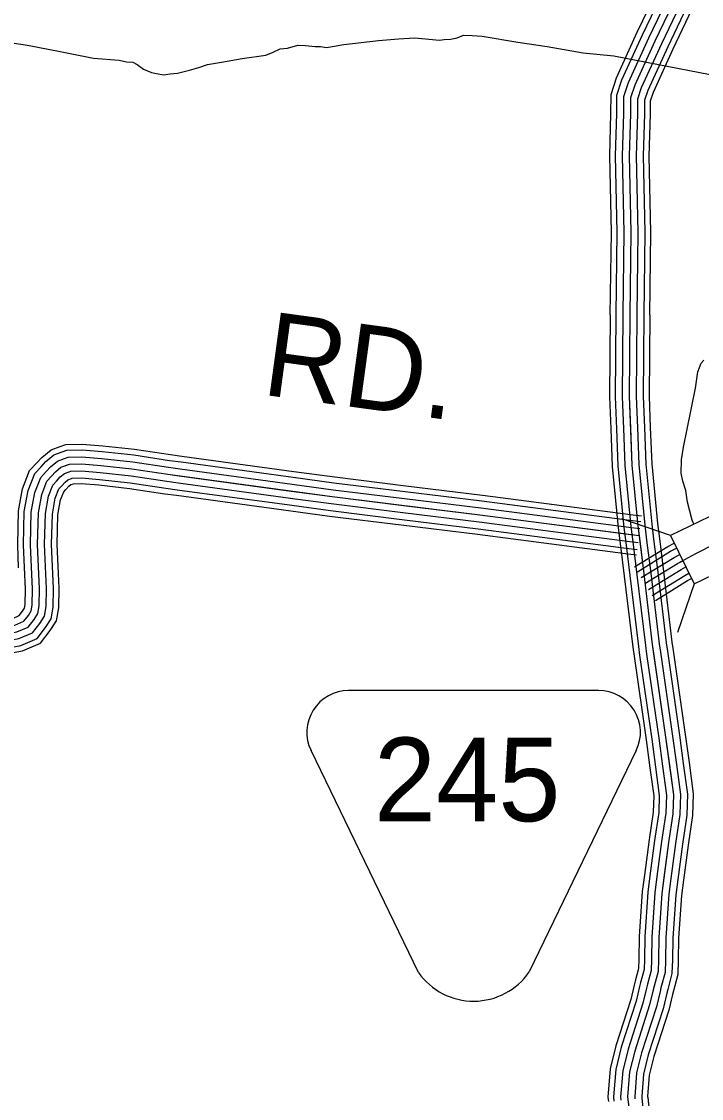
# Model space of a CAD drawing. Extents: x 1551132 to 1791609, y 378168 to 563823.
# Drawn here: x 1641403 to 1644407, y 437985 to 442743 of the extents above; entities that cross this region are included whole.
import ezdxf

# ---------------------------------------------------------------- set-up
doc = ezdxf.new("R2010")
doc.units = 0
for name, color, linetype in [('DESIGN - ROW - Easement Linework and Patterning', 7, 'Continuous'), ('DESIGN - ROW - Right-of-Way and Easement Labels', 7, 'Continuous'), ('DESIGN - TRANSPORTATION - Text', 7, 'Continuous'), ('SURVEY - CONTROL with Text', 7, 'Continuous'), ('SURVEY - DRAINAGE - Storm Sewer', 7, 'Continuous'), ('SURVEY - TRANSPORTATION - Roads', 7, 'Continuous')]:
    doc.layers.add(name, color=color, linetype=linetype)

msp = doc.modelspace()

# ---------------------------------------------------------------- linework, layer by layer
at = {"layer": 'DESIGN - ROW - Easement Linework and Patterning'}
for p, q in [((1643953, 439787.182), (1642848.626, 439787.159)), ((1643156.749, 438541.373), (1642682.271, 439521.868)), ((1644119.333, 439521.899), (1643646.297, 438544.283))]:
    msp.add_line(p, q, dxfattribs=at)
for centre, radius, start, end in [((1642848.624, 439602.353), 184.803, 90.001222, 205.823611), ((1643952.989, 439602.376), 184.803, 334.179931, 90.001222), ((1643400.512, 438712.928), 298.08, 215.137064, 325.545136)]:
    msp.add_arc(centre, radius, start, end, dxfattribs=at)
at = {"layer": 'DESIGN - TRANSPORTATION - Text'}
for points in [[(1641370.487, 442646.885), (1641430.311, 442638.218), (1641573.824, 442610.6), (1641721.304, 442580.933), (1641835.051, 442571.675), (1641866.942, 442565.316), (1641894.875, 442562.999), (1641914.741, 442552.774), (1641942.474, 442532.44), (1641978.265, 442518.023), (1642000.189, 442513.782), (1642030.08, 442507.44), (1642060.088, 442511.115), (1642092.087, 442514.765), (1642146.169, 442528.19), (1642186.243, 442539.766), (1642224.351, 442553.366), (1642286.374, 442562.691), (1642378.447, 442579.7), (1642482.478, 442594.576), (1642514.594, 442608.243), (1642546.702, 442621.91), (1642578.701, 442625.56), (1642624.791, 442639.068), (1642656.724, 442636.718), (1642700.623, 442632.227), (1642724.589, 442631.96), (1642750.505, 442627.677), (1642826.553, 442640.852), (1642980.566, 442659.186), (1643068.531, 442666.228), (1643140.496, 442671.436), (1643250.235, 442660.219), (1643270.251, 442664.003), (1643298.234, 442665.695), (1643328.258, 442671.378), (1643356.349, 442683.078), (1643394.273, 442680.662), (1643438.189, 442678.17), (1643595.702, 442652.403), (1643725.316, 442632.952), (1643884.803, 442605.16), (1644020.484, 442591.651), (1644445.157, 442509.308)], [(1644374.149, 440522.281), (1644366.558, 440539.931), (1644346.158, 440619.392), (1644338.842, 440671.568), (1644325.375, 440711.802), (1644317.842, 440747.953), (1644318.601, 440806.038), (1644327.317, 440862.023), (1644344.342, 440941.933), (1644380.674, 441123.771), (1644391.599, 441195.757), (1644406.674, 441232.866), (1644418.249, 441247.5)]]:
    msp.add_lwpolyline(points, dxfattribs=at)
at = {"layer": 'SURVEY - CONTROL with Text'}
for points in [[(1644220.071, 442899.534), (1644122.473, 442693.912), (1644030.7, 442493.315), (1644006.459, 442419.705), (1644005.834, 442336.845), (1644000.417, 442149.365), (1644007.925, 441812.239), (1644003.217, 441447.413)], [(1644243.37, 442888.651), (1644145.781, 442683.045), (1644054.683, 442483.915), (1644032.142, 442415.488), (1644031.55, 442336.37), (1644026.142, 442149.281), (1644033.65, 441812.356), (1644028.933, 441447.08)], [(1644271.453, 442875.526), (1644173.88, 442669.953), (1644083.582, 442472.582), (1644063.099, 442410.397), (1644062.541, 442335.811), (1644057.149, 442149.173), (1644064.649, 441812.506), (1644059.924, 441446.68)], [(1644299.544, 442862.409), (1644201.979, 442656.853), (1644112.49, 442461.248), (1644094.065, 442405.313), (1644093.54, 442335.245), (1644088.157, 442149.073), (1644095.656, 441812.648), (1644090.923, 441446.28)], [(1644299.544, 442862.409), (1644201.979, 442656.853), (1644112.49, 442461.248), (1644094.065, 442405.313), (1644093.54, 442335.245), (1644088.157, 442149.073), (1644095.656, 441812.648), (1644090.923, 441446.28)], [(1644327.635, 442849.292), (1644230.079, 442643.753), (1644141.397, 442449.914), (1644125.031, 442400.23), (1644124.539, 442334.678), (1644119.164, 442148.973), (1644126.664, 441812.789), (1644121.922, 441445.88)], [(1644355.718, 442836.166), (1644258.178, 442630.661), (1644170.297, 442438.581), (1644155.989, 442395.138), (1644155.53, 442334.12), (1644150.172, 442148.865), (1644157.663, 441812.939), (1644152.913, 441445.48)], [(1644378.109, 442825.708), (1644280.577, 442620.219), (1644193.346, 442429.547), (1644180.671, 442391.08), (1644180.246, 442333.67), (1644174.896, 442148.79), (1644182.379, 441813.056), (1644177.629, 441445.163)], [(1644004.208, 441446.921), (1644001.508, 441084.537), (1644007.008, 440943.025)], [(1644028.924, 441446.738), (1644026.233, 441084.92), (1644031.707, 440943.983)], [(1644059.924, 441446.513), (1644057.232, 441085.412), (1644062.682, 440945.192)], [(1644090.923, 441446.28), (1644088.239, 441085.895), (1644099.989, 440783.479), (1644126.005, 440515.005), (1644152.429, 440302.592), (1644190.12, 439989.983), (1644249.093, 439581.131), (1644283.209, 439326.616), (1644280.584, 439242.539), (1644261.643, 439116.527), (1644231.943, 438890.48), (1644218.493, 438696.358), (1644217.043, 438598.297), (1644215.377, 438546.212), (1644198.277, 438481.919), (1644178.261, 438398.308), (1644112.721, 438194.528), (1644090.029, 438102.584), (1644081.205, 437992.523), (1644088.688, 437922.396)], [(1644090.923, 441446.28), (1644088.239, 441085.895), (1644093.656, 440946.392)], [(1644121.922, 441446.046), (1644119.247, 441086.379), (1644124.63, 440947.592)], [(1644152.922, 441445.821), (1644150.246, 441086.87), (1644155.605, 440948.8)], [(1644178.638, 441445.63), (1644175.971, 441087.27), (1644181.304, 440949.792)], [(1644007.008, 440943.042), (1644013.441, 440777.604), (1644039.807, 440505.472), (1644048.257, 440437.578)], [(1644031.707, 440944), (1644038.107, 440779.279), (1644064.373, 440508.189), (1644072.781, 440440.628)], [(1644062.682, 440945.208), (1644069.048, 440781.379), (1644095.189, 440511.597), (1644103.539, 440444.462)], [(1644093.656, 440946.408), (1644099.989, 440783.479), (1644126.005, 440515.005), (1644134.305, 440448.287)], [(1644124.63, 440947.608), (1644130.93, 440785.579), (1644156.821, 440518.414), (1644165.071, 440452.112)], [(1644155.605, 440948.817), (1644161.871, 440787.679), (1644187.637, 440521.822), (1644195.828, 440455.946)], [(1644181.304, 440949.817), (1644187.537, 440789.421), (1644213.195, 440524.656), (1644221.344, 440459.112)], [(1644048.257, 440437.595), (1644066.356, 440292.05), (1644104.147, 439978.6), (1644109.763, 439939.699)], [(1644072.781, 440440.653), (1644090.889, 440295.05), (1644128.655, 439981.85), (1644134.221, 439943.224)], [(1644103.539, 440444.479), (1644121.663, 440298.825), (1644159.387, 439985.917), (1644164.904, 439947.649)], [(1644134.305, 440448.304), (1644152.429, 440302.592), (1644190.12, 439989.983), (1644195.586, 439952.074)], [(1644165.071, 440452.129), (1644183.195, 440306.358), (1644220.852, 439994.05), (1644226.269, 439956.499)], [(1644195.828, 440455.954), (1644213.969, 440310.133), (1644251.585, 439998.117), (1644256.952, 439960.924)], [(1644221.344, 440459.129), (1644239.494, 440313.259), (1644277.084, 440001.492), (1644282.401, 439964.591)], [(1644195.586, 439952.091), (1644249.093, 439581.131), (1644265.726, 439457.028)], [(1644226.269, 439956.516), (1644279.801, 439585.406), (1644296.45, 439461.145)], [(1644256.952, 439960.941), (1644310.5, 439589.673), (1644327.175, 439465.261)], [(1644282.401, 439964.616), (1644335.975, 439593.223), (1644352.666, 439468.678)], [(1644109.763, 439939.707), (1644163.204, 439569.181), (1644179.778, 439445.511)], [(1644134.221, 439943.24), (1644187.686, 439572.589), (1644204.278, 439448.794)], [(1644164.904, 439947.666), (1644218.386, 439576.856), (1644235.002, 439452.911)], [(1644179.778, 439445.519), (1644196.311, 439322.183), (1644194.069, 439250.364), (1644175.77, 439128.619), (1644155.237, 438972.282)], [(1644204.278, 439448.811), (1644221.077, 439323.441), (1644218.727, 439248.131), (1644200.244, 439125.177), (1644179.736, 438969.065)], [(1644235.002, 439452.928), (1644252.143, 439325.033), (1644249.66, 439245.339), (1644230.943, 439120.852), (1644210.477, 438965.032)], [(1644265.726, 439457.044), (1644283.209, 439326.616), (1644280.584, 439242.539), (1644261.643, 439116.527), (1644241.21, 438960.99)], [(1644296.45, 439461.161), (1644314.275, 439328.199), (1644311.508, 439239.739), (1644292.342, 439112.202), (1644271.942, 438956.948)], [(1644327.175, 439465.278), (1644345.341, 439329.791), (1644342.441, 439236.947), (1644323.041, 439107.877), (1644302.683, 438952.915)], [(1644352.666, 439468.695), (1644371.107, 439331.108), (1644368.09, 439234.622), (1644348.507, 439104.294), (1644328.174, 438949.565)], [(1644155.237, 438972.307), (1644145.62, 438899.13), (1644131.82, 438700), (1644130.345, 438600.322), (1644129.02, 438558.904), (1644114.196, 438503.161), (1644109.854, 438485.002)], [(1644179.736, 438969.082), (1644170.228, 438896.663), (1644156.528, 438698.958), (1644155.062, 438599.747), (1644153.637, 438555.287), (1644138.162, 438497.103), (1644133.887, 438479.244)], [(1644210.477, 438965.048), (1644201.086, 438893.571), (1644187.511, 438697.658), (1644186.052, 438599.022), (1644184.511, 438550.754), (1644168.22, 438489.511), (1644164.036, 438472.035)], [(1644241.21, 438961.006), (1644231.943, 438890.48), (1644218.493, 438696.358), (1644217.043, 438598.297), (1644215.377, 438546.212), (1644198.277, 438481.919), (1644194.186, 438464.818)], [(1644271.942, 438956.965), (1644262.801, 438887.388), (1644249.476, 438695.058), (1644248.034, 438597.572), (1644246.243, 438541.67), (1644228.335, 438474.327), (1644224.335, 438457.602)], [(1644302.683, 438952.931), (1644293.658, 438884.296), (1644280.459, 438693.758), (1644279.025, 438596.847), (1644277.117, 438537.137), (1644258.392, 438466.735), (1644254.484, 438450.393)], [(1644328.174, 438949.581), (1644319.258, 438881.729), (1644306.166, 438692.674), (1644304.741, 438596.247), (1644302.725, 438533.37), (1644283.325, 438460.435), (1644279.492, 438444.401)], [(1644109.854, 438485.027), (1644094.696, 438421.709), (1644029.248, 438218.22), (1644004.156, 438116.534), (1643994.123, 437991.381), (1643996.298, 437970.98)], [(1644133.887, 438479.269), (1644118.512, 438415.042), (1644053.039, 438211.47), (1644028.631, 438112.559), (1644018.939, 437991.706), (1644020.873, 437973.597)], [(1644164.036, 438472.052), (1644148.387, 438406.675), (1644082.88, 438202.995), (1644059.33, 438107.567), (1644050.072, 437992.114), (1644051.697, 437976.881)], [(1644194.186, 438464.835), (1644178.261, 438398.308), (1644112.721, 438194.528), (1644090.029, 438102.584), (1644081.205, 437992.523), (1644082.521, 437980.164)], [(1644224.335, 438457.618), (1644208.135, 438389.942), (1644142.562, 438186.061), (1644120.729, 438097.6), (1644112.337, 437992.931), (1644113.346, 437983.447)], [(1644254.484, 438450.401), (1644238.009, 438381.575), (1644172.403, 438177.586), (1644151.428, 438092.609), (1644143.47, 437993.339), (1644144.17, 437986.731)], [(1644279.492, 438444.41), (1644262.784, 438374.633), (1644197.152, 438170.561), (1644176.894, 438088.475), (1644169.294, 437993.673), (1644169.744, 437989.456)], [(1644144.17, 437986.764), (1644150.211, 437930.171), (1644172.577, 437777.092), (1644216.793, 437571.787), (1644230.351, 437499.585)], [(1644169.744, 437989.489), (1644175.727, 437933.396), (1644197.893, 437781.659), (1644242.001, 437576.87), (1644255.625, 437504.335)]]:
    msp.add_lwpolyline(points, dxfattribs=at)
at = {"layer": 'SURVEY - DRAINAGE - Storm Sewer'}
for p, q in [((1644270.671, 440471.791), (1644055.836, 440545.786)), ((1644374.835, 440258.301), (1644300.898, 440043.474))]:
    msp.add_line(p, q, dxfattribs=at)
msp.add_lwpolyline([(1644374.835, 440258.301), (1644588.316, 440362.382), (1644484.194, 440575.913), (1644270.671, 440471.791)], close=True, dxfattribs=at)
at = {"layer": 'SURVEY - TRANSPORTATION - Roads'}
for points in [[(1641390.669, 440329.849), (1641386.452, 440431.177), (1641390.061, 440580.989), (1641407.56, 440678), (1641439.251, 440759.285), (1641470.609, 440793.161), (1641492.892, 440817.504), (1641533.674, 440850.879), (1641574.257, 440865.413)], [(1641574.257, 440865.413), (1641599.223, 440874.355), (1641671.963, 440876.363), (1641761.911, 440869.055), (1641902.616, 440853.396), (1642061.387, 440829.704), (1642111.561, 440822.854)], [(1641416.36, 440330.916), (1641412.177, 440431.402), (1641415.719, 440578.381), (1641432.427, 440670.983), (1641461.443, 440745.402), (1641489.525, 440775.744), (1641510.608, 440798.77), (1641546.524, 440828.162), (1641582.931, 440841.204)], [(1641447.334, 440332.207), (1641443.193, 440431.668), (1641446.651, 440575.23), (1641462.401, 440662.516), (1641488.192, 440728.66), (1641512.333, 440754.752), (1641531.966, 440776.186), (1641562.015, 440800.786), (1641593.381, 440812.02)], [(1641582.923, 440841.204), (1641604.031, 440848.754), (1641671.271, 440850.613), (1641759.444, 440843.454), (1641899.299, 440827.887), (1642057.754, 440804.237), (1642108.086, 440797.378)], [(1641593.373, 440812.012), (1641609.822, 440817.904), (1641670.446, 440819.579), (1641756.469, 440812.587), (1641895.291, 440797.145), (1642053.37, 440773.553), (1642103.903, 440766.661)], [(1642111.544, 440822.862), (1642606.957, 440755.328)], [(1641458.984, 440101.651), (1641475.234, 440127.535), (1641481.558, 440161.52), (1641482.308, 440237.605), (1641474.209, 440431.943), (1641477.584, 440572.089), (1641492.375, 440654.058), (1641514.933, 440711.917), (1641535.141, 440733.751), (1641553.324, 440753.61), (1641577.507, 440773.402), (1641615.622, 440787.053), (1641669.613, 440788.545), (1641753.502, 440781.728), (1641891.291, 440766.394), (1642048.987, 440742.86), (1642775.687, 440643.791), (1643428.596, 440563.448), (1644131.346, 440472.088)], [(1641478.309, 440333.499), (1641474.209, 440431.943), (1641477.584, 440572.089), (1641492.375, 440654.058), (1641514.933, 440711.917), (1641535.141, 440733.751), (1641553.324, 440753.61), (1641577.507, 440773.402), (1641603.839, 440782.836)], [(1641603.823, 440782.828), (1641615.622, 440787.053), (1641669.613, 440788.545), (1641753.502, 440781.728), (1641891.291, 440766.394), (1642048.987, 440742.86), (1642099.711, 440735.943)], [(1642103.878, 440766.661), (1642599.291, 440699.126)], [(1642108.069, 440797.378), (1642603.482, 440729.844)], [(1641509.283, 440334.791), (1641505.225, 440432.218), (1641508.516, 440568.947), (1641522.349, 440645.599), (1641541.674, 440695.175), (1641557.949, 440712.751), (1641574.682, 440731.035), (1641592.998, 440746.018), (1641614.297, 440753.652)], [(1641540.257, 440336.083), (1641536.241, 440432.485), (1641539.449, 440565.797), (1641552.324, 440637.132), (1641568.423, 440678.433), (1641580.756, 440691.759), (1641596.039, 440708.451), (1641608.489, 440718.643), (1641624.747, 440724.468)], [(1641614.272, 440753.644), (1641621.422, 440756.202), (1641668.779, 440757.51), (1641750.536, 440750.869), (1641887.291, 440735.643), (1642044.604, 440712.168), (1642095.519, 440705.226)], [(1641624.722, 440724.451), (1641627.214, 440725.351), (1641667.954, 440726.476), (1641747.561, 440720.001), (1641883.283, 440704.901), (1642040.221, 440681.484), (1642091.336, 440674.508)], [(1642099.694, 440735.943), (1642595.108, 440668.409)], [(1642603.466, 440729.844), (1642783.662, 440705.276), (1643098.604, 440666.525)], [(1642606.941, 440755.328), (1642786.97, 440730.785), (1643101.737, 440692.051)], [(1641564.948, 440337.108), (1641560.965, 440432.702), (1641564.115, 440563.289), (1641576.215, 440630.39), (1641589.748, 440665.083), (1641598.939, 440675.017), (1641613.064, 440690.45), (1641620.839, 440696.809), (1641633.08, 440701.201)], [(1641631.839, 440700.751), (1641667.288, 440701.726), (1641745.194, 440695.4), (1641880.091, 440680.383), (1642036.729, 440657.008), (1642087.994, 440650.016)], [(1642091.319, 440674.508), (1642586.733, 440606.974)], [(1642095.511, 440705.226), (1642590.924, 440637.691)], [(1642595.091, 440668.409), (1642775.687, 440643.791), (1643091.029, 440604.991)], [(1642599.274, 440699.126), (1642779.67, 440674.534), (1643094.813, 440635.758)], [(1643098.587, 440666.525), (1643436.38, 440624.958), (1643595.109, 440604.324)], [(1643101.729, 440692.051), (1643439.604, 440650.475), (1643598.426, 440629.825)], [(1642087.986, 440650.016), (1642583.4, 440582.481)], [(1642590.908, 440637.691), (1642771.703, 440613.049), (1643087.246, 440574.223)], [(1643094.796, 440635.758), (1643432.488, 440594.207), (1643591.118, 440573.582)], [(1643598.409, 440629.825), (1644094.231, 440565.365)], [(1642583.383, 440582.481), (1642764.537, 440557.789), (1643080.438, 440518.922)], [(1642586.716, 440606.974), (1642767.712, 440582.306), (1643083.454, 440543.456)], [(1643087.229, 440574.223), (1643424.705, 440532.689), (1643583.118, 440512.097)], [(1643091.013, 440604.991), (1643428.596, 440563.448), (1643587.118, 440542.839)], [(1643591.101, 440573.582), (1644086.923, 440509.122)], [(1643595.092, 440604.324), (1644090.914, 440539.864)], [(1643083.438, 440543.456), (1643420.813, 440501.938), (1643579.126, 440481.354)], [(1643587.101, 440542.839), (1644082.923, 440478.379)], [(1644090.906, 440539.873), (1644139.346, 440533.573)], [(1644094.222, 440565.373), (1644142.663, 440559.073)], [(1643080.421, 440518.922), (1643417.713, 440477.412), (1643575.943, 440456.845)], [(1643579.109, 440481.354), (1644074.931, 440416.894)], [(1643583.101, 440512.097), (1644078.923, 440447.637)], [(1644082.906, 440478.388), (1644131.346, 440472.088)], [(1644086.906, 440509.13), (1644135.346, 440502.83)], [(1643575.926, 440456.845), (1644071.748, 440392.385)], [(1644078.906, 440447.645), (1644127.347, 440441.345)], [(1644112.055, 440333.392), (1644258.727, 440423.953), (1644286.601, 440438.97)], [(1644157.612, 440259.607), (1644302.101, 440348.818), (1644382.482, 440392.111), (1644468.889, 440437.345)], [(1644071.723, 440392.394), (1644120.163, 440386.094)], [(1644074.906, 440416.903), (1644123.347, 440410.603)], [(1644125.038, 440312.367), (1644271.093, 440402.536), (1644297.526, 440416.77)], [(1644141.329, 440285.983), (1644286.593, 440375.677), (1644311.042, 440388.844)], [(1641213.456, 440042.575), (1641283.896, 440059.5), (1641373.419, 440076.159), (1641413.11, 440093.201), (1641433.56, 440119.46), (1641445.843, 440139.019), (1641450.584, 440164.528), (1641451.301, 440237.113), (1641447.334, 440332.224)], [(1641220.698, 440012.432), (1641290.355, 440029.166), (1641382.477, 440046.308), (1641432.668, 440067.859), (1641458.984, 440101.651), (1641475.234, 440127.535), (1641481.558, 440161.52), (1641482.308, 440237.605), (1641478.309, 440333.516)], [(1641227.939, 439982.29), (1641296.813, 439998.832), (1641391.535, 440016.458), (1641452.226, 440042.517), (1641484.408, 440083.843), (1641504.625, 440116.052), (1641512.533, 440158.511), (1641513.316, 440238.097), (1641509.283, 440334.808)], [(1641235.181, 439952.147), (1641303.271, 439968.506), (1641400.602, 439986.615), (1641471.784, 440017.183), (1641509.824, 440066.026), (1641534.024, 440104.577), (1641543.499, 440155.495), (1641544.324, 440238.588), (1641540.257, 440336.099)], [(1641240.956, 439928.113), (1641308.429, 439944.322), (1641407.827, 439962.814), (1641487.375, 439996.974), (1641530.091, 440051.825), (1641557.457, 440095.418), (1641568.198, 440153.095), (1641569.04, 440238.988), (1641564.948, 440337.133)], [(1644157.612, 440259.607), (1644302.101, 440348.818), (1644324.625, 440360.951)], [(1644173.895, 440233.231), (1644317.609, 440321.959), (1644338.317, 440333.109)], [(1641206.215, 440072.717), (1641277.438, 440089.826), (1641364.353, 440106.002), (1641393.552, 440118.535), (1641408.143, 440137.277), (1641416.443, 440150.494), (1641419.618, 440167.545), (1641420.293, 440236.622), (1641416.36, 440330.932)], [(1644190.187, 440206.847), (1644333.108, 440295.1), (1644351.958, 440305.25)], [(1644203.695, 440184.963), (1644345.975, 440272.816), (1644363.258, 440282.124)], [(1641382.477, 440046.308), (1641432.668, 440067.859), (1641458.984, 440101.651)]]:
    msp.add_lwpolyline(points, dxfattribs=at)

# ---------------------------------------------------------------- texts
at = {"layer": 'DESIGN - ROW - Easement Linework and Patterning'}
msp.add_text('245', height=369.6052, rotation=0.001222, dxfattribs=at).set_placement((1642960.007, 439209.778))
at = {"layer": 'DESIGN - ROW - Right-of-Way and Easement Labels'}
msp.add_text('RD.', height=369.9916, rotation=352.237089, dxfattribs=at).set_placement((1642458.869, 441095.453))

doc.saveas('drawing.dxf')
